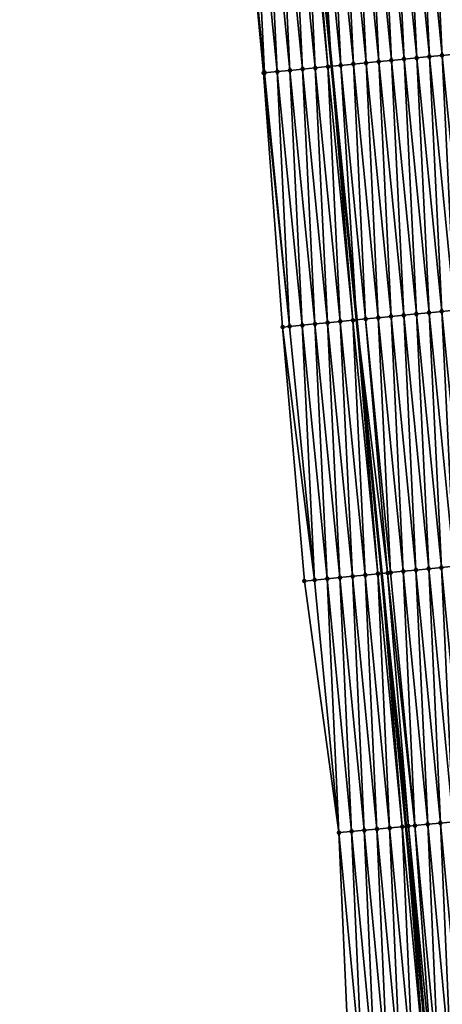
# Model space of a CAD drawing. Header units: feet. Extents: x 2010743 to 2022806, y 818705 to 837694.
# Tile 474 of 531: x 2011300 to 2011334, y 835494 to 835572. Entities that reach past the tile are written whole.
import ezdxf

# ---------------------------------------------------------------- set-up
doc = ezdxf.new("R2010")
doc.units = ezdxf.units.FT
doc.header["$MEASUREMENT"] = 0
doc.layers.add('EP_Travel Lane', color=172, linetype='Continuous', lineweight=53)
doc.layers.add('Road Shots', color=141, linetype='Continuous', lineweight=100)
doc.layers.add('I-77-MM17-21_NB-Surface-Border', color=7, linetype='Continuous')
doc.layers.add('I-77-MM17-21_NB-Surface-TIN', color=7, linetype='Continuous')

msp = doc.modelspace()

# ---------------------------------------------------------------- linework, layer by layer
at = {"layer": 'EP_Travel Lane'}
msp.add_polyline3d([(2011300.433, 835806.569, 326.501), (2011302.6, 835786.69, 326.146), (2011304.767, 835766.81, 325.794), (2011306.87, 835746.998, 325.472), (2011308.931, 835727.107, 325.118), (2011310.991, 835707.217, 324.745), (2011313.052, 835687.327, 324.385), (2011315.059, 835667.493, 324.025), (2011317.03, 835647.594, 323.684), (2011319.001, 835627.695, 323.293), (2011320.972, 835607.795, 322.93), (2011322.937, 835587.903, 322.583), (2011324.9, 835568.003, 322.219), (2011326.862, 835548.102, 321.88), (2011328.824, 835528.201, 321.532), (2011330.737, 835508.353, 321.172), (2011332.616, 835488.445, 320.816), (2011334.494, 835468.536, 320.475), (2011336.372, 835448.628, 320.112), (2011338.183, 835428.793, 319.764), (2011339.946, 835408.874, 319.393), (2011341.709, 835388.955, 319.042), (2011343.471, 835369.036, 318.673), (2011345.202, 835349.156, 318.333)], dxfattribs=at)
at = {"layer": 'I-77-MM17-21_NB-Surface-Border', "color": 3, "linetype": 'Continuous', "lineweight": -3}
msp.add_polyline3d([(2011339.235, 835348.65, 318.143), (2011337.381, 835368.501, 318.484), (2011335.427, 835388.403, 318.841), (2011333.316, 835408.291, 319.193), (2011331.931, 835428.243, 319.57), (2011330.123, 835448.042, 319.916), (2011328.245, 835467.95, 320.271), (2011326.367, 835487.859, 320.609), (2011325.484, 835507.861, 320.99), (2011322.774, 835527.609, 321.322), (2011321.069, 835547.535, 321.698), (2011319.572, 835567.481, 322.053), (2011317.687, 835587.389, 322.41)], dxfattribs=at)
at = {"layer": 'I-77-MM17-21_NB-Surface-TIN', "color": 128, "linetype": 'Continuous', "lineweight": -3}
for points in [[(2011328.61, 835568.367, 322.277), (2011327.645, 835588.365, 322.648), (2011326.65, 835588.267, 322.638)], [(2011329.606, 835568.465, 322.287), (2011328.641, 835588.463, 322.657), (2011327.645, 835588.365, 322.648)], [(2011328.61, 835568.367, 322.277), (2011329.606, 835568.465, 322.287), (2011327.645, 835588.365, 322.648)], [(2011330.601, 835568.563, 322.297), (2011329.636, 835588.561, 322.667), (2011328.641, 835588.463, 322.657)], [(2011329.606, 835568.465, 322.287), (2011330.601, 835568.563, 322.297), (2011328.641, 835588.463, 322.657)], [(2011331.596, 835568.661, 322.304), (2011330.631, 835588.659, 322.676), (2011329.636, 835588.561, 322.667)], [(2011330.601, 835568.563, 322.297), (2011331.596, 835568.661, 322.304), (2011329.636, 835588.561, 322.667)], [(2011332.591, 835568.759, 322.308), (2011331.626, 835588.757, 322.687), (2011330.631, 835588.659, 322.676)], [(2011331.596, 835568.661, 322.304), (2011332.591, 835568.759, 322.308), (2011330.631, 835588.659, 322.676)], [(2011333.586, 835568.856, 322.317), (2011332.621, 835588.855, 322.699), (2011331.626, 835588.757, 322.687)], [(2011332.591, 835568.759, 322.308), (2011333.586, 835568.856, 322.317), (2011331.626, 835588.757, 322.687)], [(2011334.582, 835568.954, 322.331), (2011333.617, 835588.952, 322.715), (2011332.621, 835588.855, 322.699)], [(2011333.586, 835568.856, 322.317), (2011334.582, 835568.954, 322.331), (2011332.621, 835588.855, 322.699)], [(2011320.649, 835567.586, 322.089), (2011319.684, 835587.584, 322.482), (2011318.688, 835587.487, 322.445)], [(2011321.644, 835567.684, 322.124), (2011320.679, 835587.682, 322.513), (2011319.684, 835587.584, 322.482)], [(2011320.649, 835567.586, 322.089), (2011321.644, 835567.684, 322.124), (2011319.684, 835587.584, 322.482)], [(2011322.639, 835567.781, 322.152), (2011321.674, 835587.779, 322.548), (2011320.679, 835587.682, 322.513)], [(2011321.644, 835567.684, 322.124), (2011322.639, 835567.781, 322.152), (2011320.679, 835587.682, 322.513)], [(2011323.634, 835567.879, 322.18), (2011322.669, 835587.876, 322.578), (2011321.674, 835587.779, 322.548)], [(2011322.639, 835567.781, 322.152), (2011323.634, 835567.879, 322.18), (2011321.674, 835587.779, 322.548)], [(2011324.63, 835567.976, 322.212), (2011322.937, 835587.903, 322.583), (2011322.669, 835587.876, 322.578)], [(2011323.634, 835567.879, 322.18), (2011324.63, 835567.976, 322.212), (2011322.669, 835587.876, 322.578)], [(2011323.665, 835587.974, 322.597), (2011322.937, 835587.903, 322.583), (2011324.9, 835568.003, 322.219)], [(2011324.63, 835567.976, 322.212), (2011324.9, 835568.003, 322.219), (2011322.937, 835587.903, 322.583)], [(2011325.625, 835568.074, 322.236), (2011324.66, 835588.072, 322.616), (2011323.665, 835587.974, 322.597)], [(2011325.625, 835568.074, 322.236), (2011323.665, 835587.974, 322.597), (2011324.9, 835568.003, 322.219)], [(2011326.62, 835568.171, 322.253), (2011325.655, 835588.17, 322.63), (2011324.66, 835588.072, 322.616)], [(2011325.625, 835568.074, 322.236), (2011326.62, 835568.171, 322.253), (2011324.66, 835588.072, 322.616)], [(2011327.615, 835568.269, 322.267), (2011326.65, 835588.267, 322.638), (2011325.655, 835588.17, 322.63)], [(2011326.62, 835568.171, 322.253), (2011327.615, 835568.269, 322.267), (2011325.655, 835588.17, 322.63)], [(2011327.615, 835568.269, 322.267), (2011328.61, 835568.367, 322.277), (2011326.65, 835588.267, 322.638)], [(2011319.653, 835567.489, 322.056), (2011317.687, 835587.389, 322.41), (2011319.572, 835567.481, 322.053)], [(2011319.653, 835567.489, 322.056), (2011317.693, 835587.389, 322.41), (2011317.687, 835587.389, 322.41)], [(2011319.653, 835567.489, 322.056), (2011318.688, 835587.487, 322.445), (2011317.693, 835587.389, 322.41)], [(2011319.653, 835567.489, 322.056), (2011320.649, 835567.586, 322.089), (2011318.688, 835587.487, 322.445)], [(2011328.58, 835548.27, 321.92), (2011327.615, 835568.269, 322.267), (2011326.62, 835568.171, 322.253)], [(2011329.575, 835548.368, 321.929), (2011328.61, 835568.367, 322.277), (2011327.615, 835568.269, 322.267)], [(2011328.58, 835548.27, 321.92), (2011329.575, 835548.368, 321.929), (2011327.615, 835568.269, 322.267)], [(2011330.571, 835548.466, 321.938), (2011329.606, 835568.465, 322.287), (2011328.61, 835568.367, 322.277)], [(2011329.575, 835548.368, 321.929), (2011330.571, 835548.466, 321.938), (2011328.61, 835568.367, 322.277)], [(2011331.566, 835548.564, 321.947), (2011330.601, 835568.563, 322.297), (2011329.606, 835568.465, 322.287)], [(2011330.571, 835548.466, 321.938), (2011331.566, 835548.564, 321.947), (2011329.606, 835568.465, 322.287)], [(2011332.561, 835548.662, 321.955), (2011331.596, 835568.661, 322.304), (2011330.601, 835568.563, 322.297)], [(2011331.566, 835548.564, 321.947), (2011332.561, 835548.662, 321.955), (2011330.601, 835568.563, 322.297)], [(2011333.556, 835548.76, 321.966), (2011332.591, 835568.759, 322.308), (2011331.596, 835568.661, 322.304)], [(2011332.561, 835548.662, 321.955), (2011333.556, 835548.76, 321.966), (2011331.596, 835568.661, 322.304)], [(2011334.551, 835548.858, 321.974), (2011333.586, 835568.856, 322.317), (2011332.591, 835568.759, 322.308)], [(2011333.556, 835548.76, 321.966), (2011334.551, 835548.858, 321.974), (2011332.591, 835568.759, 322.308)], [(2011335.547, 835548.956, 321.985), (2011334.582, 835568.954, 322.331), (2011333.586, 835568.856, 322.317)], [(2011334.551, 835548.858, 321.974), (2011335.547, 835548.956, 321.985), (2011333.586, 835568.856, 322.317)], [(2011321.614, 835547.588, 321.718), (2011319.653, 835567.489, 322.056), (2011319.572, 835567.481, 322.053)], [(2011321.614, 835547.588, 321.718), (2011319.572, 835567.481, 322.053), (2011321.069, 835547.535, 321.698)], [(2011321.614, 835547.588, 321.718), (2011320.649, 835567.586, 322.089), (2011319.653, 835567.489, 322.056)], [(2011322.609, 835547.685, 321.75), (2011321.644, 835567.684, 322.124), (2011320.649, 835567.586, 322.089)], [(2011321.614, 835547.588, 321.718), (2011322.609, 835547.685, 321.75), (2011320.649, 835567.586, 322.089)], [(2011323.604, 835547.783, 321.787), (2011322.639, 835567.781, 322.152), (2011321.644, 835567.684, 322.124)], [(2011322.609, 835547.685, 321.75), (2011323.604, 835547.783, 321.787), (2011321.644, 835567.684, 322.124)], [(2011324.599, 835547.88, 321.818), (2011323.634, 835567.879, 322.18), (2011322.639, 835567.781, 322.152)], [(2011323.604, 835547.783, 321.787), (2011324.599, 835547.88, 321.818), (2011322.639, 835567.781, 322.152)], [(2011325.595, 835547.978, 321.845), (2011324.63, 835567.976, 322.212), (2011323.634, 835567.879, 322.18)], [(2011324.599, 835547.88, 321.818), (2011325.595, 835547.978, 321.845), (2011323.634, 835567.879, 322.18)], [(2011326.59, 835548.075, 321.872), (2011324.9, 835568.003, 322.219), (2011324.63, 835567.976, 322.212)], [(2011325.595, 835547.978, 321.845), (2011326.59, 835548.075, 321.872), (2011324.63, 835567.976, 322.212)], [(2011325.625, 835568.074, 322.236), (2011324.9, 835568.003, 322.219), (2011326.862, 835548.102, 321.88)], [(2011326.59, 835548.075, 321.872), (2011326.862, 835548.102, 321.88), (2011324.9, 835568.003, 322.219)], [(2011327.585, 835548.173, 321.899), (2011326.62, 835568.171, 322.253), (2011325.625, 835568.074, 322.236)], [(2011327.585, 835548.173, 321.899), (2011325.625, 835568.074, 322.236), (2011326.862, 835548.102, 321.88)], [(2011327.585, 835548.173, 321.899), (2011328.58, 835548.27, 321.92), (2011326.62, 835568.171, 322.253)], [(2011329.311, 835528.249, 321.535), (2011327.585, 835548.173, 321.899), (2011326.862, 835548.102, 321.88)], [(2011329.545, 835528.272, 321.54), (2011328.58, 835548.27, 321.92), (2011327.585, 835548.173, 321.899)], [(2011329.311, 835528.249, 321.535), (2011329.545, 835528.272, 321.54), (2011327.585, 835548.173, 321.899)], [(2011330.541, 835528.37, 321.558), (2011329.575, 835548.368, 321.929), (2011328.58, 835548.27, 321.92)], [(2011329.545, 835528.272, 321.54), (2011330.541, 835528.37, 321.558), (2011328.58, 835548.27, 321.92)], [(2011331.536, 835528.468, 321.57), (2011330.571, 835548.466, 321.938), (2011329.575, 835548.368, 321.929)], [(2011330.541, 835528.37, 321.558), (2011331.536, 835528.468, 321.57), (2011329.575, 835548.368, 321.929)], [(2011332.531, 835528.566, 321.576), (2011331.566, 835548.564, 321.947), (2011330.571, 835548.466, 321.938)], [(2011331.536, 835528.468, 321.57), (2011332.531, 835528.566, 321.576), (2011330.571, 835548.466, 321.938)], [(2011333.526, 835528.664, 321.584), (2011332.561, 835548.662, 321.955), (2011331.566, 835548.564, 321.947)], [(2011332.531, 835528.566, 321.576), (2011333.526, 835528.664, 321.584), (2011331.566, 835548.564, 321.947)], [(2011334.521, 835528.762, 321.593), (2011333.556, 835548.76, 321.966), (2011332.561, 835548.662, 321.955)], [(2011333.526, 835528.664, 321.584), (2011334.521, 835528.762, 321.593), (2011332.561, 835548.662, 321.955)], [(2011335.517, 835528.859, 321.605), (2011334.551, 835548.858, 321.974), (2011333.556, 835548.76, 321.966)], [(2011334.521, 835528.762, 321.593), (2011335.517, 835528.859, 321.605), (2011333.556, 835548.76, 321.966)], [(2011323.574, 835527.688, 321.35), (2011321.614, 835547.588, 321.718), (2011321.069, 835547.535, 321.698)], [(2011323.574, 835527.688, 321.35), (2011321.069, 835547.535, 321.698), (2011322.774, 835527.609, 321.322)], [(2011323.574, 835527.688, 321.35), (2011322.609, 835547.685, 321.75), (2011321.614, 835547.588, 321.718)], [(2011324.569, 835527.785, 321.384), (2011323.604, 835547.783, 321.787), (2011322.609, 835547.685, 321.75)], [(2011323.574, 835527.688, 321.35), (2011324.569, 835527.785, 321.384), (2011322.609, 835547.685, 321.75)], [(2011325.564, 835527.882, 321.422), (2011324.599, 835547.88, 321.818), (2011323.604, 835547.783, 321.787)], [(2011324.569, 835527.785, 321.384), (2011325.564, 835527.882, 321.422), (2011323.604, 835547.783, 321.787)], [(2011326.56, 835527.98, 321.457), (2011325.595, 835547.978, 321.845), (2011324.599, 835547.88, 321.818)], [(2011325.564, 835527.882, 321.422), (2011326.56, 835527.98, 321.457), (2011324.599, 835547.88, 321.818)], [(2011327.555, 835528.077, 321.499), (2011326.59, 835548.075, 321.872), (2011325.595, 835547.978, 321.845)], [(2011326.56, 835527.98, 321.457), (2011327.555, 835528.077, 321.499), (2011325.595, 835547.978, 321.845)], [(2011328.55, 835528.174, 321.53), (2011326.862, 835548.102, 321.88), (2011326.59, 835548.075, 321.872)], [(2011327.555, 835528.077, 321.499), (2011328.55, 835528.174, 321.53), (2011326.59, 835548.075, 321.872)], [(2011329.311, 835528.249, 321.535), (2011326.862, 835548.102, 321.88), (2011328.824, 835528.201, 321.532)], [(2011328.55, 835528.174, 321.53), (2011328.824, 835528.201, 321.532), (2011326.862, 835548.102, 321.88)], [(2011328.471, 835508.141, 321.086), (2011327.555, 835528.077, 321.499), (2011326.56, 835527.98, 321.457)], [(2011329.466, 835508.234, 321.131), (2011328.55, 835528.174, 321.53), (2011327.555, 835528.077, 321.499)], [(2011328.471, 835508.141, 321.086), (2011329.466, 835508.234, 321.131), (2011327.555, 835528.077, 321.499)], [(2011330.462, 835508.327, 321.168), (2011328.824, 835528.201, 321.532), (2011328.55, 835528.174, 321.53)], [(2011329.466, 835508.234, 321.131), (2011330.462, 835508.327, 321.168), (2011328.55, 835528.174, 321.53)], [(2011330.94, 835508.372, 321.176), (2011329.311, 835528.249, 321.535), (2011328.824, 835528.201, 321.532)], [(2011330.94, 835508.372, 321.176), (2011328.824, 835528.201, 321.532), (2011330.737, 835508.353, 321.172)], [(2011330.462, 835508.327, 321.168), (2011330.737, 835508.353, 321.172), (2011328.824, 835528.201, 321.532)], [(2011331.458, 835508.421, 321.187), (2011329.545, 835528.272, 321.54), (2011329.311, 835528.249, 321.535)], [(2011330.94, 835508.372, 321.176), (2011331.458, 835508.421, 321.187), (2011329.311, 835528.249, 321.535)], [(2011331.458, 835508.421, 321.187), (2011330.541, 835528.37, 321.558), (2011329.545, 835528.272, 321.54)], [(2011332.453, 835508.515, 321.199), (2011331.536, 835528.468, 321.57), (2011330.541, 835528.37, 321.558)], [(2011331.458, 835508.421, 321.187), (2011332.453, 835508.515, 321.199), (2011330.541, 835528.37, 321.558)], [(2011333.449, 835508.608, 321.211), (2011332.531, 835528.566, 321.576), (2011331.536, 835528.468, 321.57)], [(2011332.453, 835508.515, 321.199), (2011333.449, 835508.608, 321.211), (2011331.536, 835528.468, 321.57)], [(2011334.445, 835508.702, 321.222), (2011333.526, 835528.664, 321.584), (2011332.531, 835528.566, 321.576)], [(2011333.449, 835508.608, 321.211), (2011334.445, 835508.702, 321.222), (2011332.531, 835528.566, 321.576)], [(2011335.44, 835508.796, 321.229), (2011334.521, 835528.762, 321.593), (2011333.526, 835528.664, 321.584)], [(2011334.445, 835508.702, 321.222), (2011335.44, 835508.796, 321.229), (2011333.526, 835528.664, 321.584)], [(2011325.484, 835507.861, 320.99), (2011323.574, 835527.688, 321.35), (2011322.774, 835527.609, 321.322)], [(2011325.484, 835507.861, 320.99), (2011324.569, 835527.785, 321.384), (2011323.574, 835527.688, 321.35)], [(2011326.48, 835507.954, 321.026), (2011325.564, 835527.882, 321.422), (2011324.569, 835527.785, 321.384)], [(2011326.48, 835507.954, 321.026), (2011324.569, 835527.785, 321.384), (2011325.484, 835507.861, 320.99)], [(2011327.475, 835508.047, 321.064), (2011326.56, 835527.98, 321.457), (2011325.564, 835527.882, 321.422)], [(2011326.48, 835507.954, 321.026), (2011327.475, 835508.047, 321.064), (2011325.564, 835527.882, 321.422)], [(2011327.475, 835508.047, 321.064), (2011328.471, 835508.141, 321.086), (2011326.56, 835527.98, 321.457)], [(2011328.358, 835488.045, 320.681), (2011327.475, 835508.047, 321.064), (2011326.48, 835507.954, 321.026)], [(2011329.353, 835488.139, 320.717), (2011328.471, 835508.141, 321.086), (2011327.475, 835508.047, 321.064)], [(2011328.358, 835488.045, 320.681), (2011329.353, 835488.139, 320.717), (2011327.475, 835508.047, 321.064)], [(2011330.349, 835488.232, 320.737), (2011329.466, 835508.234, 321.131), (2011328.471, 835508.141, 321.086)], [(2011329.353, 835488.139, 320.717), (2011330.349, 835488.232, 320.737), (2011328.471, 835508.141, 321.086)], [(2011331.345, 835488.326, 320.773), (2011330.462, 835508.327, 321.168), (2011329.466, 835508.234, 321.131)], [(2011330.349, 835488.232, 320.737), (2011331.345, 835488.326, 320.773), (2011329.466, 835508.234, 321.131)], [(2011332.34, 835488.419, 320.814), (2011330.737, 835508.353, 321.172), (2011330.462, 835508.327, 321.168)], [(2011331.345, 835488.326, 320.773), (2011332.34, 835488.419, 320.814), (2011330.462, 835508.327, 321.168)], [(2011330.94, 835508.372, 321.176), (2011330.737, 835508.353, 321.172), (2011332.616, 835488.445, 320.816)], [(2011332.34, 835488.419, 320.814), (2011332.616, 835488.445, 320.816), (2011330.737, 835508.353, 321.172)], [(2011332.872, 835488.469, 320.819), (2011331.458, 835508.421, 321.187), (2011330.94, 835508.372, 321.176)], [(2011332.872, 835488.469, 320.819), (2011330.94, 835508.372, 321.176), (2011332.616, 835488.445, 320.816)], [(2011333.336, 835488.513, 320.831), (2011332.453, 835508.515, 321.199), (2011331.458, 835508.421, 321.187)], [(2011332.872, 835488.469, 320.819), (2011333.336, 835488.513, 320.831), (2011331.458, 835508.421, 321.187)], [(2011334.332, 835488.606, 320.845), (2011333.449, 835508.608, 321.211), (2011332.453, 835508.515, 321.199)], [(2011333.336, 835488.513, 320.831), (2011334.332, 835488.606, 320.845), (2011332.453, 835508.515, 321.199)], [(2011335.327, 835488.7, 320.858), (2011334.445, 835508.702, 321.222), (2011333.449, 835508.608, 321.211)], [(2011334.332, 835488.606, 320.845), (2011335.327, 835488.7, 320.858), (2011333.449, 835508.608, 321.211)], [(2011327.362, 835487.952, 320.648), (2011326.48, 835507.954, 321.026), (2011325.484, 835507.861, 320.99)], [(2011327.362, 835487.952, 320.648), (2011325.484, 835507.861, 320.99), (2011326.367, 835487.859, 320.609)], [(2011327.362, 835487.952, 320.648), (2011328.358, 835488.045, 320.681), (2011326.48, 835507.954, 321.026)]]:
    msp.add_3dface(points, dxfattribs=at)
at = {"layer": 'Road Shots', "lineweight": 100}
for p in [(2011327.615, 835568.269, 322.267), (2011328.61, 835568.367, 322.277), (2011329.606, 835568.465, 322.287), (2011330.601, 835568.563, 322.297), (2011331.596, 835568.661, 322.304), (2011332.591, 835568.759, 322.308), (2011333.586, 835568.856, 322.317), (2011319.572, 835567.481, 322.053), (2011319.653, 835567.489, 322.056), (2011320.649, 835567.586, 322.089), (2011321.644, 835567.684, 322.124), (2011322.639, 835567.781, 322.152), (2011323.634, 835567.879, 322.18), (2011324.63, 835567.976, 322.212), (2011325.625, 835568.074, 322.236), (2011326.62, 835568.171, 322.253), (2011327.585, 835548.173, 321.899), (2011328.58, 835548.27, 321.92), (2011329.575, 835548.368, 321.929), (2011330.571, 835548.466, 321.938), (2011331.566, 835548.564, 321.947), (2011332.561, 835548.662, 321.955), (2011333.556, 835548.76, 321.966), (2011321.069, 835547.535, 321.698), (2011321.614, 835547.588, 321.718), (2011322.609, 835547.685, 321.75), (2011323.604, 835547.783, 321.787), (2011324.599, 835547.88, 321.818), (2011325.595, 835547.978, 321.845), (2011326.59, 835548.075, 321.872), (2011327.555, 835528.077, 321.499), (2011328.55, 835528.174, 321.53), (2011329.311, 835528.249, 321.535), (2011329.545, 835528.272, 321.54), (2011330.541, 835528.37, 321.558), (2011331.536, 835528.468, 321.57), (2011332.531, 835528.566, 321.576), (2011333.526, 835528.664, 321.584), (2011322.774, 835527.609, 321.322), (2011323.574, 835527.688, 321.35), (2011324.569, 835527.785, 321.384), (2011325.564, 835527.882, 321.422), (2011326.56, 835527.98, 321.457), (2011327.475, 835508.047, 321.064), (2011328.471, 835508.141, 321.086), (2011329.466, 835508.234, 321.131), (2011330.462, 835508.327, 321.168), (2011330.94, 835508.372, 321.176), (2011331.458, 835508.421, 321.187), (2011332.453, 835508.515, 321.199), (2011333.449, 835508.608, 321.211), (2011325.484, 835507.861, 320.99), (2011326.48, 835507.954, 321.026)]:
    msp.add_point(p, dxfattribs=at)

doc.saveas('drawing.dxf')
